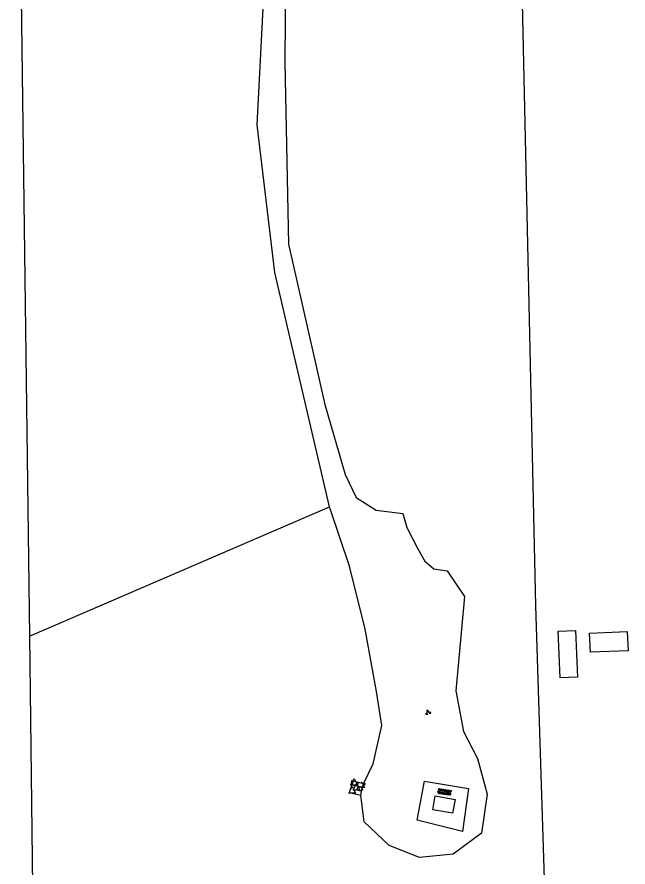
# Model space of a CAD drawing. Extents: x 128999 to 131010, y 395498 to 399007.
# Drawn here: x 130303 to 130396.4, y 395690.6 to 395820.3 of the extents above; entities that cross this region are included whole.
import ezdxf

# ---------------------------------------------------------------- set-up
doc = ezdxf.new("R2010")
doc.units = 0
for name, color, linetype in [('gg-bbg-bijgebouw', 7, 'Continuous'), ('gg-bbg-overig bouwwerk', 7, 'Continuous'), ('gg-knt-onverhard', 7, 'Continuous'), ('gg-knt-verharding', 7, 'Continuous'), ('gg-kwrk-betonelement', 7, 'Continuous'), ('gt-grn-groengrens', 7, 'Continuous'), ('gt-grn-vlakafsluiter', 7, 'Continuous'), ('gt-symb-brandkraan', 7, 'Continuous'), ('gt-symb-groenvak', 7, 'Continuous'), ('gt-symb-klinker verharding', 7, 'Continuous'), ('gt-symb-overige verharding', 7, 'Continuous'), ('gt-symb-waterafsluiter', 7, 'Continuous')]:
    doc.layers.add(name, color=color, linetype=linetype)

# ---------------------------------------------------------------- blocks, each defined once
blk = doc.blocks.new('gt0-WAFSL')
at = {"layer": 'gt-symb-waterafsluiter'}
for p, q in [((-0.5, -0.33), (0, 0.67)), ((0, 0.67), (0.5, -0.33)), ((0.5, -0.33), (-0.5, -0.33))]:
    blk.add_line(p, q, dxfattribs=at)
blk = doc.blocks.new('gt0-KL1')
at = {"layer": 'gt-symb-klinker verharding'}
for p, q in [((-1.15, 0.3), (1.15, 0.3)), ((-1, -0.3), (-1, 0.3)), ((-0.5, 0.3), (-0.5, 0.45)), ((0, -0.3), (0, 0.3)), ((0.5, 0.3), (0.5, 0.45)), ((1, -0.3), (1, 0.3)), ((-1.15, -0.3), (1.15, -0.3)), ((-0.5, -0.45), (-0.5, -0.3)), ((0.5, -0.45), (0.5, -0.3))]:
    blk.add_line(p, q, dxfattribs=at)
blk = doc.blocks.new('gt0-BR')
at = {"layer": 'gt-symb-brandkraan'}
for centre, radius, start, end in [((-0.24, 0), 0.206, 107.5669, 252.4331), ((0.6, -2.66), 3, 106.892, 107.5669), ((0, -0.69), 0.938, 73.108, 106.892), ((-0.6, -2.66), 3, 72.4331, 73.108), ((0.24, 0), 0.206, 287.567, 72.4331), ((0.6, 2.66), 3, 252.4331, 253.108), ((0, 0.69), 0.938, 253.108, 286.8921), ((-0.6, 2.66), 3, 286.8921, 287.567)]:
    blk.add_arc(centre, radius, start, end, dxfattribs=at)
blk = doc.blocks.new('gt0-GRVAK')
at = {"layer": 'gt-symb-groenvak'}
for p, q in [((-0.11, 0.19), (-0.23, 0.24)), ((-0.18, 0.15), (0.09, 0.15)), ((-0.09, 0.21), (-0.16, 0.32)), ((-0.05, 0.21), (-0.05, 0.39)), ((0, 0.21), (0.06, 0.32)), ((0.01, 0.19), (0.13, 0.24)), ((0.26, -0.05), (0.2, 0.06)), ((0.31, -0.05), (0.31, 0.13)), ((0.35, -0.05), (0.41, 0.06)), ((-0.24, -0.23), (-0.36, -0.18)), ((-0.32, -0.26), (-0.05, -0.26)), ((-0.23, -0.21), (-0.29, -0.1)), ((-0.18, -0.2), (-0.18, -0.02)), ((-0.14, -0.21), (-0.07, -0.1)), ((-0.12, -0.23), (0, -0.18)), ((0.24, -0.07), (0.12, -0.02)), ((0.17, -0.11), (0.44, -0.11)), ((0.37, -0.07), (0.49, -0.02))]:
    blk.add_line(p, q, dxfattribs=at)
blk = doc.blocks.new('gt0-OVH')
at = {"layer": 'gt-symb-overige verharding'}
for points in [[(-0.97, 0.3), (-0.97, 0.31), (-0.96, 0.32), (-0.97, 0.33), (-0.97, 0.34), (-0.98, 0.35), (-0.99, 0.35), (-1, 0.36), (-1.01, 0.35), (-1.02, 0.35), (-1.03, 0.34), (-1.03, 0.33), (-1.04, 0.32), (-1.03, 0.31), (-1.03, 0.3), (-1.02, 0.29), (-1.01, 0.29), (-1, 0.28), (-0.99, 0.29), (-0.98, 0.29)], [(-0.87, 0.11), (-0.87, 0.12), (-0.86, 0.13), (-0.87, 0.14), (-0.87, 0.15), (-0.88, 0.16), (-0.89, 0.16), (-0.9, 0.16), (-0.91, 0.16), (-0.92, 0.16), (-0.93, 0.15), (-0.93, 0.14), (-0.94, 0.13), (-0.93, 0.12), (-0.93, 0.11), (-0.92, 0.1), (-0.91, 0.09), (-0.9, 0.09), (-0.89, 0.09), (-0.88, 0.1)], [(-0.77, 0.3), (-0.77, 0.31), (-0.76, 0.32), (-0.77, 0.33), (-0.77, 0.34), (-0.78, 0.35), (-0.79, 0.35), (-0.8, 0.36), (-0.81, 0.35), (-0.82, 0.35), (-0.83, 0.34), (-0.83, 0.33), (-0.84, 0.32), (-0.83, 0.31), (-0.83, 0.3), (-0.82, 0.29), (-0.81, 0.29), (-0.8, 0.28), (-0.79, 0.29), (-0.78, 0.29)], [(-0.67, 0.11), (-0.67, 0.12), (-0.66, 0.13), (-0.67, 0.14), (-0.67, 0.15), (-0.68, 0.16), (-0.69, 0.16), (-0.7, 0.16), (-0.71, 0.16), (-0.72, 0.16), (-0.73, 0.15), (-0.73, 0.14), (-0.74, 0.13), (-0.73, 0.12), (-0.73, 0.11), (-0.72, 0.1), (-0.71, 0.09), (-0.7, 0.09), (-0.69, 0.09), (-0.68, 0.1)], [(-0.57, 0.3), (-0.57, 0.31), (-0.56, 0.32), (-0.57, 0.33), (-0.57, 0.34), (-0.58, 0.35), (-0.59, 0.35), (-0.6, 0.36), (-0.61, 0.35), (-0.62, 0.35), (-0.63, 0.34), (-0.63, 0.33), (-0.64, 0.32), (-0.63, 0.31), (-0.63, 0.3), (-0.62, 0.29), (-0.61, 0.29), (-0.6, 0.28), (-0.59, 0.29), (-0.58, 0.29)], [(-0.47, 0.11), (-0.47, 0.12), (-0.46, 0.13), (-0.47, 0.14), (-0.47, 0.15), (-0.48, 0.16), (-0.49, 0.16), (-0.5, 0.16), (-0.51, 0.16), (-0.52, 0.16), (-0.53, 0.15), (-0.53, 0.14), (-0.54, 0.13), (-0.53, 0.12), (-0.53, 0.11), (-0.52, 0.1), (-0.51, 0.09), (-0.5, 0.09), (-0.49, 0.09), (-0.48, 0.1)], [(-0.37, 0.3), (-0.37, 0.31), (-0.36, 0.32), (-0.37, 0.33), (-0.37, 0.34), (-0.38, 0.35), (-0.39, 0.35), (-0.4, 0.36), (-0.41, 0.35), (-0.42, 0.35), (-0.43, 0.34), (-0.43, 0.33), (-0.44, 0.32), (-0.43, 0.31), (-0.43, 0.3), (-0.42, 0.29), (-0.41, 0.29), (-0.4, 0.28), (-0.39, 0.29), (-0.38, 0.29)], [(-0.27, 0.11), (-0.27, 0.12), (-0.26, 0.13), (-0.27, 0.14), (-0.27, 0.15), (-0.28, 0.16), (-0.29, 0.16), (-0.3, 0.16), (-0.31, 0.16), (-0.32, 0.16), (-0.33, 0.15), (-0.33, 0.14), (-0.34, 0.13), (-0.33, 0.12), (-0.33, 0.11), (-0.32, 0.1), (-0.31, 0.09), (-0.3, 0.09), (-0.29, 0.09), (-0.28, 0.1)], [(-0.17, 0.3), (-0.17, 0.31), (-0.16, 0.32), (-0.17, 0.33), (-0.17, 0.34), (-0.18, 0.35), (-0.19, 0.35), (-0.2, 0.36), (-0.21, 0.35), (-0.22, 0.35), (-0.23, 0.34), (-0.23, 0.33), (-0.24, 0.32), (-0.23, 0.31), (-0.23, 0.3), (-0.22, 0.29), (-0.21, 0.29), (-0.2, 0.28), (-0.19, 0.29), (-0.18, 0.29)], [(-0.07, 0.11), (-0.07, 0.12), (-0.06, 0.13), (-0.07, 0.14), (-0.07, 0.15), (-0.08, 0.16), (-0.09, 0.16), (-0.1, 0.16), (-0.11, 0.16), (-0.12, 0.16), (-0.13, 0.15), (-0.13, 0.14), (-0.14, 0.13), (-0.13, 0.12), (-0.13, 0.11), (-0.12, 0.1), (-0.11, 0.09), (-0.1, 0.09), (-0.09, 0.09), (-0.08, 0.1)], [(0.03, 0.3), (0.03, 0.31), (0.04, 0.32), (0.03, 0.33), (0.03, 0.34), (0.02, 0.35), (0.01, 0.35), (0, 0.36), (-0.01, 0.35), (-0.02, 0.35), (-0.03, 0.34), (-0.03, 0.33), (-0.04, 0.32), (-0.03, 0.31), (-0.03, 0.3), (-0.02, 0.29), (-0.01, 0.29), (0, 0.28), (0.01, 0.29), (0.02, 0.29)], [(0.13, 0.11), (0.13, 0.12), (0.14, 0.13), (0.13, 0.14), (0.13, 0.15), (0.12, 0.16), (0.11, 0.16), (0.1, 0.16), (0.09, 0.16), (0.08, 0.16), (0.07, 0.15), (0.07, 0.14), (0.06, 0.13), (0.07, 0.12), (0.07, 0.11), (0.08, 0.1), (0.09, 0.09), (0.1, 0.09), (0.11, 0.09), (0.12, 0.1)], [(0.23, 0.3), (0.23, 0.31), (0.24, 0.32), (0.23, 0.33), (0.23, 0.34), (0.22, 0.35), (0.21, 0.35), (0.2, 0.36), (0.19, 0.35), (0.18, 0.35), (0.17, 0.34), (0.17, 0.33), (0.16, 0.32), (0.17, 0.31), (0.17, 0.3), (0.18, 0.29), (0.19, 0.29), (0.2, 0.28), (0.21, 0.29), (0.22, 0.29)], [(0.33, 0.11), (0.33, 0.12), (0.34, 0.13), (0.33, 0.14), (0.33, 0.15), (0.32, 0.16), (0.31, 0.16), (0.3, 0.16), (0.29, 0.16), (0.28, 0.16), (0.27, 0.15), (0.27, 0.14), (0.26, 0.13), (0.27, 0.12), (0.27, 0.11), (0.28, 0.1), (0.29, 0.09), (0.3, 0.09), (0.31, 0.09), (0.32, 0.1)], [(0.43, 0.3), (0.43, 0.31), (0.44, 0.32), (0.43, 0.33), (0.43, 0.34), (0.42, 0.35), (0.41, 0.35), (0.4, 0.36), (0.39, 0.35), (0.38, 0.35), (0.37, 0.34), (0.37, 0.33), (0.36, 0.32), (0.37, 0.31), (0.37, 0.3), (0.38, 0.29), (0.39, 0.29), (0.4, 0.28), (0.41, 0.29), (0.42, 0.29)], [(0.53, 0.11), (0.53, 0.12), (0.54, 0.13), (0.53, 0.14), (0.53, 0.15), (0.52, 0.16), (0.51, 0.16), (0.5, 0.16), (0.49, 0.16), (0.48, 0.16), (0.47, 0.15), (0.47, 0.14), (0.46, 0.13), (0.47, 0.12), (0.47, 0.11), (0.48, 0.1), (0.49, 0.09), (0.5, 0.09), (0.51, 0.09), (0.52, 0.1)], [(0.63, 0.3), (0.63, 0.31), (0.64, 0.32), (0.63, 0.33), (0.63, 0.34), (0.62, 0.35), (0.61, 0.35), (0.6, 0.36), (0.59, 0.35), (0.58, 0.35), (0.57, 0.34), (0.57, 0.33), (0.56, 0.32), (0.57, 0.31), (0.57, 0.3), (0.58, 0.29), (0.59, 0.29), (0.6, 0.28), (0.61, 0.29), (0.62, 0.29)], [(0.73, 0.11), (0.73, 0.12), (0.74, 0.13), (0.73, 0.14), (0.73, 0.15), (0.72, 0.16), (0.71, 0.16), (0.7, 0.16), (0.69, 0.16), (0.68, 0.16), (0.67, 0.15), (0.67, 0.14), (0.66, 0.13), (0.67, 0.12), (0.67, 0.11), (0.68, 0.1), (0.69, 0.09), (0.7, 0.09), (0.71, 0.09), (0.72, 0.1)], [(0.83, 0.3), (0.83, 0.31), (0.84, 0.32), (0.83, 0.33), (0.83, 0.34), (0.82, 0.35), (0.81, 0.35), (0.8, 0.36), (0.79, 0.35), (0.78, 0.35), (0.77, 0.34), (0.77, 0.33), (0.76, 0.32), (0.77, 0.31), (0.77, 0.3), (0.78, 0.29), (0.79, 0.29), (0.8, 0.28), (0.81, 0.29), (0.82, 0.29)], [(0.93, 0.11), (0.93, 0.12), (0.94, 0.13), (0.93, 0.14), (0.93, 0.15), (0.92, 0.16), (0.91, 0.16), (0.9, 0.16), (0.89, 0.16), (0.88, 0.16), (0.87, 0.15), (0.87, 0.14), (0.86, 0.13), (0.87, 0.12), (0.87, 0.11), (0.88, 0.1), (0.89, 0.09), (0.9, 0.09), (0.91, 0.09), (0.92, 0.1)], [(1.03, 0.3), (1.03, 0.31), (1.04, 0.32), (1.03, 0.33), (1.03, 0.34), (1.02, 0.35), (1.01, 0.35), (1, 0.36), (0.99, 0.35), (0.98, 0.35), (0.97, 0.34), (0.97, 0.33), (0.96, 0.32), (0.97, 0.31), (0.97, 0.3), (0.98, 0.29), (0.99, 0.29), (1, 0.28), (1.01, 0.29), (1.02, 0.29)], [(-0.97, -0.14), (-0.97, -0.13), (-0.96, -0.12), (-0.97, -0.11), (-0.97, -0.1), (-0.98, -0.09), (-0.99, -0.09), (-1, -0.08), (-1.01, -0.09), (-1.02, -0.09), (-1.03, -0.1), (-1.03, -0.11), (-1.04, -0.12), (-1.03, -0.13), (-1.03, -0.14), (-1.02, -0.15), (-1.01, -0.15), (-1, -0.16), (-0.99, -0.15), (-0.98, -0.15)], [(-0.87, -0.33), (-0.87, -0.32), (-0.86, -0.31), (-0.87, -0.3), (-0.87, -0.29), (-0.88, -0.28), (-0.89, -0.28), (-0.9, -0.28), (-0.91, -0.28), (-0.92, -0.28), (-0.93, -0.29), (-0.93, -0.3), (-0.94, -0.31), (-0.93, -0.32), (-0.93, -0.33), (-0.92, -0.34), (-0.91, -0.35), (-0.9, -0.35), (-0.89, -0.35), (-0.88, -0.34)], [(-0.77, -0.14), (-0.77, -0.13), (-0.76, -0.12), (-0.77, -0.11), (-0.77, -0.1), (-0.78, -0.09), (-0.79, -0.09), (-0.8, -0.08), (-0.81, -0.09), (-0.82, -0.09), (-0.83, -0.1), (-0.83, -0.11), (-0.84, -0.12), (-0.83, -0.13), (-0.83, -0.14), (-0.82, -0.15), (-0.81, -0.15), (-0.8, -0.16), (-0.79, -0.15), (-0.78, -0.15)], [(-0.67, -0.33), (-0.67, -0.32), (-0.66, -0.31), (-0.67, -0.3), (-0.67, -0.29), (-0.68, -0.28), (-0.69, -0.28), (-0.7, -0.28), (-0.71, -0.28), (-0.72, -0.28), (-0.73, -0.29), (-0.73, -0.3), (-0.74, -0.31), (-0.73, -0.32), (-0.73, -0.33), (-0.72, -0.34), (-0.71, -0.35), (-0.7, -0.35), (-0.69, -0.35), (-0.68, -0.34)], [(-0.57, -0.14), (-0.57, -0.13), (-0.56, -0.12), (-0.57, -0.11), (-0.57, -0.1), (-0.58, -0.09), (-0.59, -0.09), (-0.6, -0.08), (-0.61, -0.09), (-0.62, -0.09), (-0.63, -0.1), (-0.63, -0.11), (-0.64, -0.12), (-0.63, -0.13), (-0.63, -0.14), (-0.62, -0.15), (-0.61, -0.15), (-0.6, -0.16), (-0.59, -0.15), (-0.58, -0.15)], [(-0.47, -0.33), (-0.47, -0.32), (-0.46, -0.31), (-0.47, -0.3), (-0.47, -0.29), (-0.48, -0.28), (-0.49, -0.28), (-0.5, -0.28), (-0.51, -0.28), (-0.52, -0.28), (-0.53, -0.29), (-0.53, -0.3), (-0.54, -0.31), (-0.53, -0.32), (-0.53, -0.33), (-0.52, -0.34), (-0.51, -0.35), (-0.5, -0.35), (-0.49, -0.35), (-0.48, -0.34)], [(-0.37, -0.14), (-0.37, -0.13), (-0.36, -0.12), (-0.37, -0.11), (-0.37, -0.1), (-0.38, -0.09), (-0.39, -0.09), (-0.4, -0.08), (-0.41, -0.09), (-0.42, -0.09), (-0.43, -0.1), (-0.43, -0.11), (-0.44, -0.12), (-0.43, -0.13), (-0.43, -0.14), (-0.42, -0.15), (-0.41, -0.15), (-0.4, -0.16), (-0.39, -0.15), (-0.38, -0.15)], [(-0.27, -0.33), (-0.27, -0.32), (-0.26, -0.31), (-0.27, -0.3), (-0.27, -0.29), (-0.28, -0.28), (-0.29, -0.28), (-0.3, -0.28), (-0.31, -0.28), (-0.32, -0.28), (-0.33, -0.29), (-0.33, -0.3), (-0.34, -0.31), (-0.33, -0.32), (-0.33, -0.33), (-0.32, -0.34), (-0.31, -0.35), (-0.3, -0.35), (-0.29, -0.35), (-0.28, -0.34)], [(-0.17, -0.14), (-0.17, -0.13), (-0.16, -0.12), (-0.17, -0.11), (-0.17, -0.1), (-0.18, -0.09), (-0.19, -0.09), (-0.2, -0.08), (-0.21, -0.09), (-0.22, -0.09), (-0.23, -0.1), (-0.23, -0.11), (-0.24, -0.12), (-0.23, -0.13), (-0.23, -0.14), (-0.22, -0.15), (-0.21, -0.15), (-0.2, -0.16), (-0.19, -0.15), (-0.18, -0.15)], [(-0.07, -0.33), (-0.07, -0.32), (-0.06, -0.31), (-0.07, -0.3), (-0.07, -0.29), (-0.08, -0.28), (-0.09, -0.28), (-0.1, -0.28), (-0.11, -0.28), (-0.12, -0.28), (-0.13, -0.29), (-0.13, -0.3), (-0.14, -0.31), (-0.13, -0.32), (-0.13, -0.33), (-0.12, -0.34), (-0.11, -0.35), (-0.1, -0.35), (-0.09, -0.35), (-0.08, -0.34)], [(0.03, -0.14), (0.03, -0.13), (0.04, -0.12), (0.03, -0.11), (0.03, -0.1), (0.02, -0.09), (0.01, -0.09), (0, -0.08), (-0.01, -0.09), (-0.02, -0.09), (-0.03, -0.1), (-0.03, -0.11), (-0.04, -0.12), (-0.03, -0.13), (-0.03, -0.14), (-0.02, -0.15), (-0.01, -0.15), (0, -0.16), (0.01, -0.15), (0.02, -0.15)], [(0.13, -0.33), (0.13, -0.32), (0.14, -0.31), (0.13, -0.3), (0.13, -0.29), (0.12, -0.28), (0.11, -0.28), (0.1, -0.28), (0.09, -0.28), (0.08, -0.28), (0.07, -0.29), (0.07, -0.3), (0.06, -0.31), (0.07, -0.32), (0.07, -0.33), (0.08, -0.34), (0.09, -0.35), (0.1, -0.35), (0.11, -0.35), (0.12, -0.34)], [(0.23, -0.14), (0.23, -0.13), (0.24, -0.12), (0.23, -0.11), (0.23, -0.1), (0.22, -0.09), (0.21, -0.09), (0.2, -0.08), (0.19, -0.09), (0.18, -0.09), (0.17, -0.1), (0.17, -0.11), (0.16, -0.12), (0.17, -0.13), (0.17, -0.14), (0.18, -0.15), (0.19, -0.15), (0.2, -0.16), (0.21, -0.15), (0.22, -0.15)], [(0.33, -0.33), (0.33, -0.32), (0.34, -0.31), (0.33, -0.3), (0.33, -0.29), (0.32, -0.28), (0.31, -0.28), (0.3, -0.28), (0.29, -0.28), (0.28, -0.28), (0.27, -0.29), (0.27, -0.3), (0.26, -0.31), (0.27, -0.32), (0.27, -0.33), (0.28, -0.34), (0.29, -0.35), (0.3, -0.35), (0.31, -0.35), (0.32, -0.34)], [(0.43, -0.14), (0.43, -0.13), (0.44, -0.12), (0.43, -0.11), (0.43, -0.1), (0.42, -0.09), (0.41, -0.09), (0.4, -0.08), (0.39, -0.09), (0.38, -0.09), (0.37, -0.1), (0.37, -0.11), (0.36, -0.12), (0.37, -0.13), (0.37, -0.14), (0.38, -0.15), (0.39, -0.15), (0.4, -0.16), (0.41, -0.15), (0.42, -0.15)], [(0.53, -0.33), (0.53, -0.32), (0.54, -0.31), (0.53, -0.3), (0.53, -0.29), (0.52, -0.28), (0.51, -0.28), (0.5, -0.28), (0.49, -0.28), (0.48, -0.28), (0.47, -0.29), (0.47, -0.3), (0.46, -0.31), (0.47, -0.32), (0.47, -0.33), (0.48, -0.34), (0.49, -0.35), (0.5, -0.35), (0.51, -0.35), (0.52, -0.34)], [(0.63, -0.14), (0.63, -0.13), (0.64, -0.12), (0.63, -0.11), (0.63, -0.1), (0.62, -0.09), (0.61, -0.09), (0.6, -0.08), (0.59, -0.09), (0.58, -0.09), (0.57, -0.1), (0.57, -0.11), (0.56, -0.12), (0.57, -0.13), (0.57, -0.14), (0.58, -0.15), (0.59, -0.15), (0.6, -0.16), (0.61, -0.15), (0.62, -0.15)], [(0.73, -0.33), (0.73, -0.32), (0.74, -0.31), (0.73, -0.3), (0.73, -0.29), (0.72, -0.28), (0.71, -0.28), (0.7, -0.28), (0.69, -0.28), (0.68, -0.28), (0.67, -0.29), (0.67, -0.3), (0.66, -0.31), (0.67, -0.32), (0.67, -0.33), (0.68, -0.34), (0.69, -0.35), (0.7, -0.35), (0.71, -0.35), (0.72, -0.34)], [(0.83, -0.14), (0.83, -0.13), (0.84, -0.12), (0.83, -0.11), (0.83, -0.1), (0.82, -0.09), (0.81, -0.09), (0.8, -0.08), (0.79, -0.09), (0.78, -0.09), (0.77, -0.1), (0.77, -0.11), (0.76, -0.12), (0.77, -0.13), (0.77, -0.14), (0.78, -0.15), (0.79, -0.15), (0.8, -0.16), (0.81, -0.15), (0.82, -0.15)], [(0.93, -0.33), (0.93, -0.32), (0.94, -0.31), (0.93, -0.3), (0.93, -0.29), (0.92, -0.28), (0.91, -0.28), (0.9, -0.28), (0.89, -0.28), (0.88, -0.28), (0.87, -0.29), (0.87, -0.3), (0.86, -0.31), (0.87, -0.32), (0.87, -0.33), (0.88, -0.34), (0.89, -0.35), (0.9, -0.35), (0.91, -0.35), (0.92, -0.34)], [(1.03, -0.14), (1.03, -0.13), (1.04, -0.12), (1.03, -0.11), (1.03, -0.1), (1.02, -0.09), (1.01, -0.09), (1, -0.08), (0.99, -0.09), (0.98, -0.09), (0.97, -0.1), (0.97, -0.11), (0.96, -0.12), (0.97, -0.13), (0.97, -0.14), (0.98, -0.15), (0.99, -0.15), (1, -0.16), (1.01, -0.15), (1.02, -0.15)]]:
    blk.add_lwpolyline(points, close=True, dxfattribs=at)

msp = doc.modelspace()

# ---------------------------------------------------------------- linework, layer by layer
at = {"layer": 'gg-bbg-bijgebouw'}
msp.add_lwpolyline([(130390.61, 395723.37), (130390.5, 395726.3), (130396.24, 395726.53), (130396.36, 395723.6), (130390.61, 395723.37)], dxfattribs=at)
at = {"layer": 'gg-bbg-overig bouwwerk'}
msp.add_lwpolyline([(130385.7, 395726.59), (130388.36, 395726.69), (130388.64, 395719.55), (130385.98, 395719.45), (130385.7, 395726.59)], dxfattribs=at)
at = {"layer": 'gg-knt-onverhard'}
for points in [[(130350.77, 395745.56), (130342.43, 395781.35), (130339.7, 395803.87), (130341.47, 395837.52), (130340.7, 395872.65), (130341.82, 395888.81)], [(130344.14, 395840.51), (130343.95, 395813.42), (130344.49, 395785.65), (130350.07, 395761.19), (130353.15, 395750.51), (130354.85, 395746.97), (130357.9, 395745.05), (130361.97, 395744.53), (130362.56, 395742.42), (130364.25, 395739.14), (130365.35, 395737.26), (130366.72, 395736.11), (130368.75, 395735.78), (130371.37, 395731.89), (130370.08, 395717.48), (130371.25, 395711.28), (130373.39, 395707.13), (130374.86, 395701.68), (130373.96, 395695.76), (130369.63, 395692.57), (130364.52, 395692.03), (130359.88, 395693.86), (130356.04, 395697.46), (130355.55, 395701.53)], [(130355.96, 395703.28), (130357.45, 395706.32), (130358.78, 395712.21), (130357.92, 395717.39), (130356.2, 395726.91), (130353.84, 395736.51), (130350.77, 395745.56)], [(130365.26, 395703.7), (130371.98, 395702.57), (130371.1, 395695.99), (130364.16, 395697.76), (130365.26, 395703.7)]]:
    msp.add_lwpolyline(points, dxfattribs=at)
at = {"layer": 'gg-knt-verharding'}
for points in [[(130355.96, 395703.28), (130354.37, 395703.71), (130353.78, 395701.98), (130355.55, 395701.53)], [(130355.55, 395701.53), (130355.69, 395702.44), (130355.96, 395703.28)]]:
    msp.add_lwpolyline(points, dxfattribs=at)
at = {"layer": 'gg-kwrk-betonelement'}
msp.add_lwpolyline([(130366.54, 395699.33), (130366.92, 395701.46), (130369.94, 395700.91), (130369.55, 395698.78), (130366.54, 395699.33)], dxfattribs=at)
at = {"layer": 'gt-grn-groengrens'}
for p, q in [((130303.03, 395870.8), (130304.92, 395725.85)), ((130304.92, 395725.85), (130306.17, 395630.25))]:
    msp.add_line(p, q, dxfattribs=at)
at = {"layer": 'gt-grn-vlakafsluiter'}
msp.add_line((130304.92, 395725.85), (130350.77, 395745.56), dxfattribs=at)
msp.add_lwpolyline([(130384.9, 395648.59), (130382.26, 395730.48), (130373.84, 396112.53)], dxfattribs=at)

# ---------------------------------------------------------------- block references
at = {"layer": 'gt-symb-brandkraan', "rotation": 166.32975246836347}
msp.add_blockref('gt0-BR', (130355.4, 395702.52), dxfattribs=at)
at = {"layer": 'gt-symb-groenvak'}
msp.add_blockref('gt0-GRVAK', (130365.82, 395714.18), dxfattribs=at)
at = {"layer": 'gt-symb-klinker verharding', "rotation": -12.702731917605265}
msp.add_blockref('gt0-KL1', (130355.11, 395703.25), dxfattribs=at)
at = {"layer": 'gt-symb-overige verharding', "rotation": -8.510934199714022}
msp.add_blockref('gt0-OVH', (130368.32, 395702.04), dxfattribs=at)
at = {"layer": 'gt-symb-waterafsluiter'}
for p in [(130354.52, 395703.43), (130354.23, 395702.19), (130354.88, 395702.64)]:
    msp.add_blockref('gt0-WAFSL', p, dxfattribs=at)

doc.saveas('drawing.dxf')
